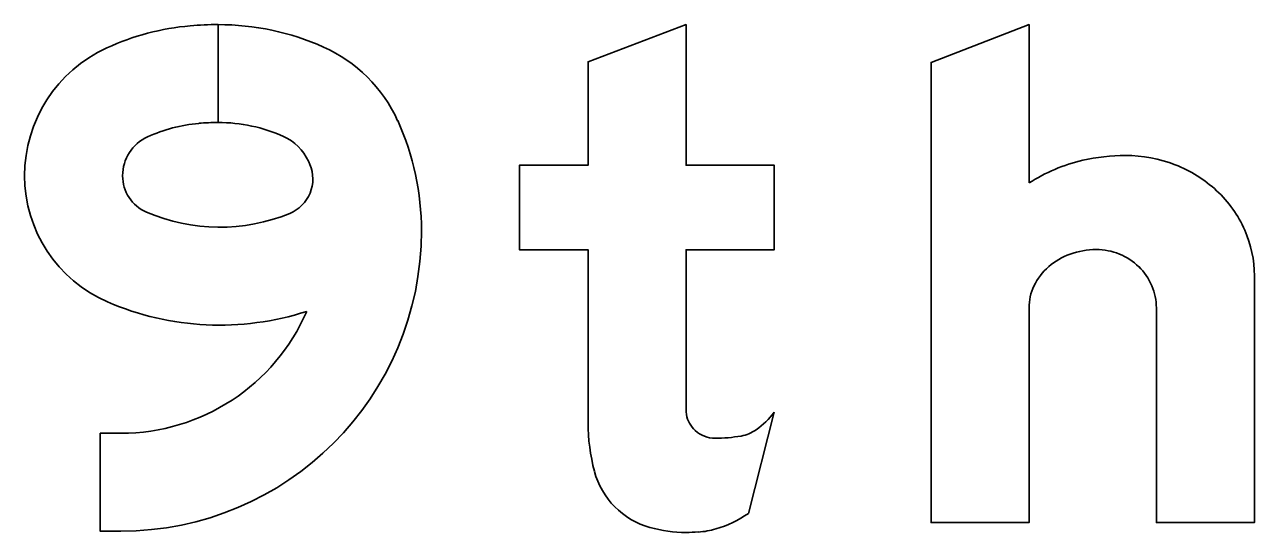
# Model space of a CAD drawing. Extents: x 2149961 to 2150220, y 145114 to 145240.
# Drawn here: x 2150093.904 to 2150097.25, y 145199.731 to 145201.114 of the extents above; entities that cross this region are included whole.
import ezdxf

# ---------------------------------------------------------------- set-up
doc = ezdxf.new("R2010")
doc.units = 0
for name, color, linetype in [('GSBWFILL', 7, 'Continuous'), ('GSCOLORFILL', 7, 'Continuous'), ('GSOUTLINE', 7, 'Continuous')]:
    doc.layers.add(name, color=color, linetype=linetype)

msp = doc.modelspace()

# ---------------------------------------------------------------- linework, layer by layer
at = {"layer": 'GSBWFILL'}
msp.add_line((2150095.8735, 145199.7821), (2150095.9437, 145200.0581), dxfattribs=at)
for points in [[(2150094.4302, 145200.8473), (2150094.4302, 145201.1139)], [(2150094.4303, 145201.1139), (2150094.4303, 145200.8473)], [(2150095.7037, 145200.1106), (2150095.7037, 145200.5006), (2150095.9437, 145200.5006), (2150095.9437, 145200.7306), (2150095.7037, 145200.7306), (2150095.7037, 145201.1139), (2150095.4371, 145201.0128), (2150095.4371, 145200.7306), (2150095.2504, 145200.7306), (2150095.2504, 145200.5006), (2150095.4371, 145200.5006), (2150095.4371, 145200.03)], [(2150096.6371, 145200.6825), (2150096.6371, 145201.1139), (2150096.3704, 145201.011), (2150096.3704, 145199.7573), (2150096.6371, 145199.7573), (2150096.6371, 145200.3421)], [(2150096.9837, 145200.3421), (2150096.9837, 145199.7573), (2150097.2504, 145199.7573), (2150097.2504, 145200.4298)], [(2150094.1657, 145200.0006), (2150094.1095, 145200.0006), (2150094.1095, 145199.7339), (2150094.1657, 145199.7339)]]:
    msp.add_lwpolyline(points, dxfattribs=at)
for centre, radius, start, end in [((2150094.4146, 145200.4242), 0.689, 95.0055, 114.6565), ((2150094.4303, 145200.2449), 0.8691, 90.0044, 95.0055), ((2150094.4303, 145200.41), 0.7039, 65.9497, 90), ((2150094.2871, 145200.7021), 0.3833, 114.6565, 180), ((2150094.5538, 145200.6868), 0.4008, 24.3684, 65.9497), ((2150094.4146, 145200.4242), 0.4223, 95.0055, 114.6565), ((2150094.4303, 145200.2449), 0.6024, 90.0063, 95.0055), ((2150094.4303, 145200.41), 0.4372, 65.9497, 90), ((2150094.2561, 145200.552), 0.7277, 0, 24.3684), ((2150094.2871, 145200.7021), 0.1167, 114.6565, 180), ((2150094.5538, 145200.6868), 0.1341, 24.3684, 65.9497), ((2150094.2561, 145200.552), 0.461, 23.1249, 24.3684), ((2150094.2782, 145200.7021), 0.3744, 180, 246.6168), ((2150094.2782, 145200.7021), 0.1078, 180, 246.6168), ((2150094.5869, 145200.6932), 0.1013, 292.3337, 23.1249), ((2150094.4346, 145201.0639), 0.502, 246.6168, 292.3337), ((2150094.1657, 145200.552), 0.818, 270, 0), ((2150094.4346, 145201.0639), 0.7686, 246.6168, 287.9558), ((2150094.1657, 145200.552), 0.5514, 270, 336.5631)]:
    msp.add_arc(centre, radius, start, end, dxfattribs=at)
for centre, major_axis, ratio, start_param, end_param in [((2150096.895, 145200.2775), (0, 0.4802), 0.999997, 0.235088, 0.567132), ((2150096.8996, 145200.2239), (0, 0.5334), 0.999997, 0, 0.219986), ((2150096.8996, 145200.3819), (0, 0.3754), 0.999997, 5.914285, 6.283185), ((2150096.9086, 145200.4053), (0, 0.3503), 0.999997, 5.532258, 5.914285), ((2150096.9226, 145200.4202), (0, 0.3299), 0.999997, 5.130076, 5.532258), ((2150096.9442, 145200.4298), (0, 0.3062), 0.999997, 4.712389, 5.130076), ((2150096.82, 145200.2912), (0, 0.2099), 0.999997, 0, 0.345704), ((2150096.82, 145200.3327), (0, 0.1684), 0.999997, 5.900624, 6.283185), ((2150096.811, 145200.3161), (0, 0.1835), 0.999997, 0.345704, 0.715718), ((2150096.8218, 145200.3372), (0, 0.1635), 0.999997, 5.51227, 5.900624), ((2150096.7973, 145200.3319), (0, 0.1625), 0.999997, 0.715718, 1.126231), ((2150096.8247, 145200.3402), (0, 0.1594), 0.999997, 5.115435, 5.51227), ((2150096.776, 145200.3421), (0, 0.1389), 0.999997, 1.126231, 1.570796), ((2150096.8291, 145200.3421), (0, 0.1546), 0.999997, 4.712389, 5.115435), ((2150097.373, 145200.1106), (0, 1.6693), 0.999996, 1.570796, 1.606005), ((2150095.7803, 145200.0648), (0, 0.0767), 0.999996, 1.74085, 2.407828), ((2150095.7682, 145200.189), (0, 0.2189), 0.999996, 3.756278, 4.071638), ((2150095.9545, 145200.03), (0, 0.5174), 0.999996, 1.570796, 1.830698), ((2150095.7827, 145200.0675), (0, 0.0803), 0.999996, 2.407828, 3.141593), ((2150095.8368, 145200.0918), (0, 0.1), 0.999996, 3.310762, 3.756278), ((2150095.7827, 145200.4083), (0, 0.4211), 0.999996, 3.141593, 3.310762), ((2150095.6638, 145199.9527), (0, 0.2167), 0.999996, 1.830698, 2.869526), ((2150095.6952, 145200.0444), (0, 0.3172), 0.999996, 3.427755, 3.738844), ((2150095.7037, 145200.0957), (0, 0.3651), 0.999996, 2.869526, 3.141593), ((2150095.7037, 145200.2565), (0, 0.5258), 0.999996, 3.141593, 3.205734), ((2150095.7235, 145199.9479), (0, 0.2167), 0.999996, 3.205734, 3.427755)]:
    msp.add_ellipse(centre, major_axis=major_axis, ratio=ratio, start_param=start_param, end_param=end_param, dxfattribs=at)
at = {"layer": 'GSCOLORFILL'}
msp.add_line((2150095.8735, 145199.7821), (2150095.9437, 145200.0581), dxfattribs=at)
for points in [[(2150094.4302, 145200.8473), (2150094.4302, 145201.1139)], [(2150094.4303, 145201.1139), (2150094.4303, 145200.8473)], [(2150095.7037, 145200.1106), (2150095.7037, 145200.5006), (2150095.9437, 145200.5006), (2150095.9437, 145200.7306), (2150095.7037, 145200.7306), (2150095.7037, 145201.1139), (2150095.4371, 145201.0128), (2150095.4371, 145200.7306), (2150095.2504, 145200.7306), (2150095.2504, 145200.5006), (2150095.4371, 145200.5006), (2150095.4371, 145200.03)], [(2150096.6371, 145200.6825), (2150096.6371, 145201.1139), (2150096.3704, 145201.011), (2150096.3704, 145199.7573), (2150096.6371, 145199.7573), (2150096.6371, 145200.3421)], [(2150096.9837, 145200.3421), (2150096.9837, 145199.7573), (2150097.2504, 145199.7573), (2150097.2504, 145200.4298)], [(2150094.1657, 145200.0006), (2150094.1095, 145200.0006), (2150094.1095, 145199.7339), (2150094.1657, 145199.7339)]]:
    msp.add_lwpolyline(points, dxfattribs=at)
for centre, radius, start, end in [((2150094.4146, 145200.4242), 0.689, 95.0055, 114.6565), ((2150094.4303, 145200.2449), 0.8691, 90.0044, 95.0055), ((2150094.4303, 145200.41), 0.7039, 65.9497, 90), ((2150094.2871, 145200.7021), 0.3833, 114.6565, 180), ((2150094.5538, 145200.6868), 0.4008, 24.3684, 65.9497), ((2150094.4146, 145200.4242), 0.4223, 95.0055, 114.6565), ((2150094.4303, 145200.2449), 0.6024, 90.0063, 95.0055), ((2150094.4303, 145200.41), 0.4372, 65.9497, 90), ((2150094.2561, 145200.552), 0.7277, 360, 24.3684), ((2150094.2871, 145200.7021), 0.1167, 114.6565, 180), ((2150094.5538, 145200.6868), 0.1341, 24.3684, 65.9497), ((2150094.2561, 145200.552), 0.461, 23.1249, 24.3684), ((2150094.2782, 145200.7021), 0.3744, 180, 246.6168), ((2150094.2782, 145200.7021), 0.1078, 180, 246.6168), ((2150094.5869, 145200.6932), 0.1013, 292.3337, 23.1249), ((2150094.4346, 145201.0639), 0.502, 246.6168, 292.3337), ((2150094.1657, 145200.552), 0.818, 270, 0), ((2150094.4346, 145201.0639), 0.7686, 246.6168, 287.9558), ((2150094.1657, 145200.552), 0.5514, 270, 336.5631)]:
    msp.add_arc(centre, radius, start, end, dxfattribs=at)
for centre, major_axis, ratio, start_param, end_param in [((2150096.895, 145200.2775), (0, 0.4802), 0.999997, 0.235088, 0.567132), ((2150096.8996, 145200.2239), (0, 0.5334), 0.999997, 0, 0.219986), ((2150096.8996, 145200.3819), (0, 0.3754), 0.999997, 5.914285, 6.283185), ((2150096.9086, 145200.4053), (0, 0.3503), 0.999997, 5.532258, 5.914285), ((2150096.9226, 145200.4202), (0, 0.3299), 0.999997, 5.130076, 5.532258), ((2150096.9442, 145200.4298), (0, 0.3062), 0.999997, 4.712389, 5.130076), ((2150096.82, 145200.2912), (0, 0.2099), 0.999997, 0, 0.345704), ((2150096.82, 145200.3327), (0, 0.1684), 0.999997, 5.900624, 6.283185), ((2150096.811, 145200.3161), (0, 0.1835), 0.999997, 0.345704, 0.715718), ((2150096.8218, 145200.3372), (0, 0.1635), 0.999997, 5.51227, 5.900624), ((2150096.7973, 145200.3319), (0, 0.1625), 0.999997, 0.715718, 1.126231), ((2150096.8247, 145200.3402), (0, 0.1594), 0.999997, 5.115435, 5.51227), ((2150096.776, 145200.3421), (0, 0.1389), 0.999997, 1.126231, 1.570796), ((2150096.8291, 145200.3421), (0, 0.1546), 0.999997, 4.712389, 5.115435), ((2150097.373, 145200.1106), (0, 1.6693), 0.999996, 1.570796, 1.606005), ((2150095.7803, 145200.0648), (0, 0.0767), 0.999996, 1.74085, 2.407828), ((2150095.7682, 145200.189), (0, 0.2189), 0.999996, 3.756278, 4.071638), ((2150095.9545, 145200.03), (0, 0.5174), 0.999996, 1.570796, 1.830698), ((2150095.7827, 145200.0675), (0, 0.0803), 0.999996, 2.407828, 3.141593), ((2150095.8368, 145200.0918), (0, 0.1), 0.999996, 3.310762, 3.756278), ((2150095.7827, 145200.4083), (0, 0.4211), 0.999996, 3.141593, 3.310762), ((2150095.6638, 145199.9527), (0, 0.2167), 0.999996, 1.830698, 2.869526), ((2150095.6952, 145200.0444), (0, 0.3172), 0.999996, 3.427755, 3.738844), ((2150095.7037, 145200.0957), (0, 0.3651), 0.999996, 2.869526, 3.141593), ((2150095.7037, 145200.2565), (0, 0.5258), 0.999996, 3.141593, 3.205734), ((2150095.7235, 145199.9479), (0, 0.2167), 0.999996, 3.205734, 3.427755)]:
    msp.add_ellipse(centre, major_axis=major_axis, ratio=ratio, start_param=start_param, end_param=end_param, dxfattribs=at)
at = {"layer": 'GSOUTLINE'}
msp.add_line((2150095.8735, 145199.7821), (2150095.9437, 145200.0581), dxfattribs=at)
for points in [[(2150095.7037, 145200.1106), (2150095.7037, 145200.5006), (2150095.9437, 145200.5006), (2150095.9437, 145200.7306), (2150095.7037, 145200.7306), (2150095.7037, 145201.1139), (2150095.4371, 145201.0128), (2150095.4371, 145200.7306), (2150095.2504, 145200.7306), (2150095.2504, 145200.5006), (2150095.4371, 145200.5006), (2150095.4371, 145200.03)], [(2150096.6371, 145200.6825), (2150096.6371, 145201.1139), (2150096.3704, 145201.011), (2150096.3704, 145199.7573), (2150096.6371, 145199.7573), (2150096.6371, 145200.3421)], [(2150096.9837, 145200.3421), (2150096.9837, 145199.7573), (2150097.2504, 145199.7573), (2150097.2504, 145200.4298)], [(2150094.1657, 145200.0006), (2150094.1095, 145200.0006), (2150094.1095, 145199.7339), (2150094.1657, 145199.7339)]]:
    msp.add_lwpolyline(points, dxfattribs=at)
for centre, radius, start, end in [((2150094.4146, 145200.4242), 0.689, 95.0055, 114.6565), ((2150094.4303, 145200.2449), 0.8691, 90, 95.0055), ((2150094.4303, 145200.41), 0.7039, 65.9497, 90), ((2150094.2871, 145200.7021), 0.3833, 114.6565, 180), ((2150094.5538, 145200.6868), 0.4008, 24.3684, 65.9497), ((2150094.4146, 145200.4242), 0.4223, 95.0055, 114.6565), ((2150094.4303, 145200.2449), 0.6024, 90, 95.0055), ((2150094.4303, 145200.41), 0.4372, 65.9497, 90), ((2150094.2561, 145200.552), 0.7277, 0, 24.3684), ((2150094.2871, 145200.7021), 0.1167, 114.6565, 180), ((2150094.5538, 145200.6868), 0.1341, 24.3684, 65.9497), ((2150094.2561, 145200.552), 0.461, 23.1249, 24.3684), ((2150094.2782, 145200.7021), 0.3744, 180, 246.6168), ((2150094.2782, 145200.7021), 0.1078, 180, 246.6168), ((2150094.5869, 145200.6932), 0.1013, 292.3337, 23.1249), ((2150094.4346, 145201.0639), 0.502, 246.6168, 292.3337), ((2150094.1657, 145200.552), 0.818, 270, 0), ((2150094.4346, 145201.0639), 0.7686, 246.6168, 287.9558), ((2150094.1657, 145200.552), 0.5514, 270, 336.5631)]:
    msp.add_arc(centre, radius, start, end, dxfattribs=at)
for centre, major_axis, ratio, start_param, end_param in [((2150096.895, 145200.2775), (0, 0.4802), 0.999997, 0.235088, 0.567132), ((2150096.8996, 145200.2239), (0, 0.5334), 0.999997, 0, 0.219986), ((2150096.8996, 145200.3819), (0, 0.3754), 0.999997, 5.914285, 6.283185), ((2150096.9086, 145200.4053), (0, 0.3503), 0.999997, 5.532258, 5.914285), ((2150096.9226, 145200.4202), (0, 0.3299), 0.999997, 5.130076, 5.532258), ((2150096.9442, 145200.4298), (0, 0.3062), 0.999997, 4.712389, 5.130076), ((2150096.82, 145200.2912), (0, 0.2099), 0.999997, 0, 0.345704), ((2150096.82, 145200.3327), (0, 0.1684), 0.999997, 5.900624, 6.283185), ((2150096.811, 145200.3161), (0, 0.1835), 0.999997, 0.345704, 0.715718), ((2150096.8218, 145200.3372), (0, 0.1635), 0.999997, 5.51227, 5.900624), ((2150096.7973, 145200.3319), (0, 0.1625), 0.999997, 0.715718, 1.126231), ((2150096.8247, 145200.3402), (0, 0.1594), 0.999997, 5.115435, 5.51227), ((2150096.776, 145200.3421), (0, 0.1389), 0.999997, 1.126231, 1.570796), ((2150096.8291, 145200.3421), (0, 0.1546), 0.999997, 4.712389, 5.115435), ((2150097.373, 145200.1106), (0, 1.6693), 0.999996, 1.570796, 1.606005), ((2150095.7803, 145200.0648), (0, 0.0767), 0.999996, 1.74085, 2.407828), ((2150095.7682, 145200.189), (0, 0.2189), 0.999996, 3.756278, 4.071638), ((2150095.9545, 145200.03), (0, 0.5174), 0.999996, 1.570796, 1.830698), ((2150095.7827, 145200.0675), (0, 0.0803), 0.999996, 2.407828, 3.141593), ((2150095.8368, 145200.0918), (0, 0.1), 0.999996, 3.310762, 3.756278), ((2150095.7827, 145200.4083), (0, 0.4211), 0.999996, 3.141593, 3.310762), ((2150095.6638, 145199.9527), (0, 0.2167), 0.999996, 1.830698, 2.869526), ((2150095.6952, 145200.0444), (0, 0.3172), 0.999996, 3.427755, 3.738844), ((2150095.7037, 145200.0957), (0, 0.3651), 0.999996, 2.869526, 3.141593), ((2150095.7037, 145200.2565), (0, 0.5258), 0.999996, 3.141593, 3.205734), ((2150095.7235, 145199.9479), (0, 0.2167), 0.999996, 3.205734, 3.427755)]:
    msp.add_ellipse(centre, major_axis=major_axis, ratio=ratio, start_param=start_param, end_param=end_param, dxfattribs=at)

doc.saveas('drawing.dxf')
